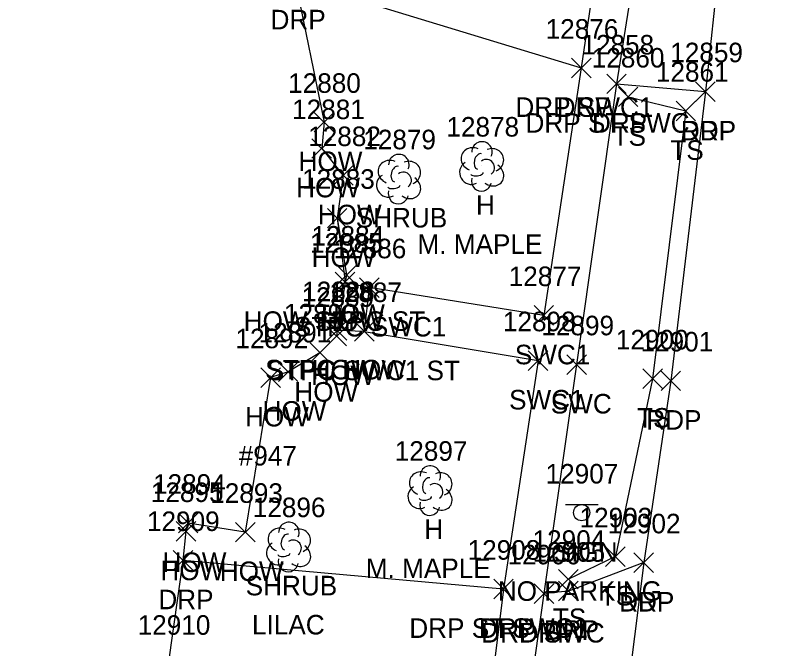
# Model space of a CAD drawing. Extents: x 1769141 to 1770911, y 735471 to 741449.
# Drawn here: x 1769931 to 1770009.9, y 741314.3 to 741379 of the extents above; entities that cross this region are included whole.
import ezdxf

# ---------------------------------------------------------------- set-up
doc = ezdxf.new("R2010")
doc.units = 0
for name, color, linetype in [('L_A', 7, 'Continuous'), ('L_C', 7, 'Continuous'), ('L_I', 7, 'Continuous'), ('L_TIC', 7, 'Continuous'), ('LBC', 7, 'Continuous'), ('LBF', 7, 'Continuous'), ('LELB', 7, 'Continuous'), ('LSH', 7, 'Continuous'), ('LSOGP', 7, 'Continuous'), ('LTD', 7, 'Continuous'), ('P_A', 7, 'Continuous'), ('P_I', 7, 'Continuous'), ('P_TIC', 7, 'Continuous'), ('PET', 7, 'Continuous'), ('R_A', 7, 'Continuous'), ('R_I', 7, 'Continuous'), ('R_TIC', 7, 'Continuous'), ('RDP', 7, 'Continuous'), ('RSW', 7, 'Continuous'), ('S_A', 7, 'Continuous'), ('S_C', 7, 'Continuous'), ('S_I', 7, 'Continuous'), ('SSGN', 7, 'Continuous')]:
    doc.layers.add(name, color=color, linetype=linetype)

msp = doc.modelspace()

# ---------------------------------------------------------------- linework, layer by layer
at = {"layer": 'L_TIC'}
for points in [[(1769992.701, 741369.717), (1769994.701, 741371.717)], [(1769994.701, 741369.717), (1769992.701, 741371.717)], [(1769998.604, 741368.274), (1770000.604, 741370.274)], [(1770000.604, 741368.274), (1769998.604, 741370.274)], [(1769961.595, 741367.129), (1769963.595, 741369.129)], [(1769963.595, 741367.129), (1769961.595, 741369.129)], [(1769961.349, 741364.44), (1769963.349, 741366.44)], [(1769963.349, 741364.44), (1769961.349, 741366.44)], [(1769963.558, 741361.682), (1769965.558, 741363.682)], [(1769965.558, 741361.682), (1769963.558, 741363.682)], [(1769962.935, 741357.314), (1769964.935, 741359.314)], [(1769964.935, 741357.314), (1769962.935, 741359.314)], [(1769963.894, 741351.505), (1769965.894, 741353.505)], [(1769965.894, 741351.505), (1769963.894, 741353.505)], [(1769963.737, 741350.78), (1769965.737, 741352.78)], [(1769965.737, 741350.78), (1769963.737, 741352.78)], [(1769963.737, 741350.78), (1769965.737, 741352.78)], [(1769965.737, 741350.78), (1769963.737, 741352.78)], [(1769966.215, 741350.207), (1769968.215, 741352.207)], [(1769968.215, 741350.207), (1769966.215, 741352.207)], [(1769962.876, 741345.239), (1769964.876, 741347.239)], [(1769964.876, 741345.239), (1769962.876, 741347.239)], [(1769962.938, 741345.819), (1769964.938, 741347.819)], [(1769964.938, 741345.819), (1769962.938, 741347.819)], [(1769962.938, 741345.819), (1769964.938, 741347.819)], [(1769964.938, 741345.819), (1769962.938, 741347.819)], [(1769965.708, 741345.733), (1769967.708, 741347.733)], [(1769967.708, 741345.733), (1769965.708, 741347.733)], [(1769961.165, 741343.544), (1769963.165, 741345.544)], [(1769963.165, 741343.544), (1769961.165, 741345.544)], [(1769957.914, 741341.594), (1769959.914, 741343.594)], [(1769959.914, 741341.594), (1769957.914, 741343.594)], [(1769956.121, 741341.005), (1769958.121, 741343.005)], [(1769958.121, 741341.005), (1769956.121, 741343.005)], [(1769995.202, 741340.885), (1769997.202, 741342.885)], [(1769997.202, 741340.885), (1769995.202, 741342.885)], [(1769947.687, 741326.121), (1769949.687, 741328.121)], [(1769949.687, 741326.121), (1769947.687, 741328.121)], [(1769947.462, 741325.278), (1769949.462, 741327.278)], [(1769949.462, 741325.278), (1769947.462, 741327.278)], [(1769953.536, 741325.192), (1769955.536, 741327.192)], [(1769955.536, 741325.192), (1769953.536, 741327.192)], [(1769991.397, 741322.687), (1769993.397, 741324.687)], [(1769993.397, 741322.687), (1769991.397, 741324.687)], [(1769986.588, 741320.385), (1769988.588, 741322.385)], [(1769988.588, 741320.385), (1769986.588, 741322.385)]]:
    msp.add_lwpolyline(points, dxfattribs=at)
at = {"layer": 'LBC'}
msp.add_lwpolyline([(1769962.595, 741368.129), (1769962.349, 741365.44), (1769964.558, 741362.682), (1769963.935, 741358.314), (1769964.894, 741352.505), (1769964.737, 741351.78), (1769963.938, 741346.819), (1769963.876, 741346.239), (1769962.165, 741344.544), (1769958.914, 741342.594), (1769957.121, 741342.005), (1769954.536, 741326.192), (1769948.687, 741327.121), (1769948.462, 741326.278)], dxfattribs=at)
at = {"layer": 'LBF'}
msp.add_lwpolyline([(1769964.737, 741351.78), (1769967.215, 741351.207), (1769966.708, 741346.733), (1769963.938, 741346.819)], dxfattribs=at)
at = {"layer": 'LELB'}
msp.add_lwpolyline([(1769993.701, 741370.717), (1769999.604, 741369.274), (1769996.202, 741341.885), (1769992.397, 741323.687), (1769987.588, 741321.385)], dxfattribs=at)
at = {"layer": 'LSH'}
for p, q in [((1769970.199, 741362.357), (1769970.199, 741362.357)), ((1769970.199, 741362.357), (1769970.199, 741362.357)), ((1769958.944, 741324.727), (1769958.944, 741324.727)), ((1769958.944, 741324.727), (1769958.944, 741324.727))]:
    msp.add_line(p, q, dxfattribs=at)
for centre in [(1769970.246, 741363.791), (1769958.991, 741326.161)]:
    msp.add_arc(centre, 1.047, 335.52715, 180.95627, dxfattribs=at)
for centre, major_axis, ratio, start_param, end_param in [((1769969.408, 741363.023), (1.21, -0.512), 0.895232, 1.570796, 4.712389), ((1769969.991, 741362.815), (-0.208, -0.792), 0.645439, 3.141593, 6.283185), ((1769971.241, 741362.94), (-1.141, -0.483), 0.949671, 1.570796, 4.712389), ((1769970.699, 741362.19), (-0.5, 0.667), 0.989748, 3.141593, 6.283185), ((1769969.116, 741361.648), (0.584, -1.042), 0.959034, 3.141593, 6.283185), ((1769971.2, 741361.524), (-1.09, 0.792), 0.841452, 1.570796, 4.712389), ((1769969.741, 741361.607), (-0.625, -0.083), 0.423636, 0, 3.141593), ((1769970.2, 741360.857), (0.265, 1.061), 0.942809, 1.570796, 4.712389), ((1769958.153, 741325.393), (1.21, -0.512), 0.895232, 1.570796, 4.712389), ((1769959.986, 741325.31), (-1.141, -0.483), 0.949671, 1.570796, 4.712389), ((1769958.736, 741325.185), (-0.208, -0.792), 0.645439, 3.141593, 6.283185), ((1769957.861, 741324.018), (0.584, -1.042), 0.959034, 3.141593, 6.283185), ((1769959.444, 741324.56), (-0.5, 0.667), 0.989748, 3.141593, 6.283185), ((1769959.945, 741323.893), (-1.09, 0.792), 0.841452, 1.570796, 4.712389), ((1769958.945, 741323.227), (0.265, 1.061), 0.942809, 1.570796, 4.712389), ((1769958.486, 741323.977), (-0.625, -0.083), 0.423636, 0, 3.141593)]:
    msp.add_ellipse(centre, major_axis=major_axis, ratio=ratio, start_param=start_param, end_param=end_param, dxfattribs=at)
at = {"layer": 'LSOGP'}
msp.add_lwpolyline([(1769959.631, 741382.621), (1769962.595, 741368.129), (1769962.349, 741365.44), (1769964.558, 741362.682), (1769963.935, 741358.314), (1769964.737, 741351.78), (1769963.938, 741346.819), (1769963.876, 741346.239), (1769962.165, 741344.544), (1769958.914, 741342.594), (1769957.121, 741342.005), (1769954.536, 741326.192), (1769948.687, 741327.121), (1769948.462, 741326.278), (1769948.153, 741323.308), (1769946.634, 741312.696), (1769947.204, 741302.566), (1769958.214, 741301.325), (1769957.541, 741294.952), (1769957.01, 741290.281), (1769955.503, 741276.775), (1769915.319, 741281.138), (1769911.759, 741281.396), (1769909.978, 741266.707)], dxfattribs=at)
at = {"layer": 'LTD'}
for p, q in [((1769978.698, 741363.655), (1769978.698, 741363.655)), ((1769978.698, 741363.655), (1769978.698, 741363.655)), ((1769973.412, 741330.496), (1769973.412, 741330.496)), ((1769973.412, 741330.496), (1769973.412, 741330.496))]:
    msp.add_line(p, q, dxfattribs=at)
for centre in [(1769978.744, 741365.089), (1769973.459, 741331.93)]:
    msp.add_arc(centre, 1.047, 335.52715, 180.95627, dxfattribs=at)
for centre, major_axis, ratio, start_param, end_param in [((1769977.906, 741364.321), (1.21, -0.512), 0.895232, 1.570796, 4.712389), ((1769979.739, 741364.238), (-1.141, -0.483), 0.949671, 1.570796, 4.712389), ((1769978.489, 741364.113), (-0.208, -0.792), 0.645439, 3.141593, 6.283185), ((1769977.614, 741362.946), (0.584, -1.042), 0.959034, 3.141593, 6.283185), ((1769979.198, 741363.488), (-0.5, 0.667), 0.989748, 3.141593, 6.283185), ((1769979.698, 741362.822), (-1.09, 0.792), 0.841452, 1.570796, 4.712389), ((1769978.239, 741362.905), (-0.625, -0.083), 0.423636, 0, 3.141593), ((1769978.698, 741362.155), (0.265, 1.061), 0.942809, 1.570796, 4.712389), ((1769972.62, 741331.163), (1.21, -0.512), 0.895232, 1.570796, 4.712389), ((1769974.453, 741331.08), (-1.141, -0.483), 0.949671, 1.570796, 4.712389), ((1769973.203, 741330.955), (-0.208, -0.792), 0.645439, 3.141593, 6.283185), ((1769972.329, 741329.788), (0.584, -1.042), 0.959034, 3.141593, 6.283185), ((1769973.912, 741330.33), (-0.5, 0.667), 0.989748, 3.141593, 6.283185), ((1769974.412, 741329.663), (-1.09, 0.792), 0.841452, 1.570796, 4.712389), ((1769972.954, 741329.746), (-0.625, -0.083), 0.423636, 0, 3.141593), ((1769973.412, 741328.996), (0.265, 1.061), 0.942809, 1.570796, 4.712389)]:
    msp.add_ellipse(centre, major_axis=major_axis, ratio=ratio, start_param=start_param, end_param=end_param, dxfattribs=at)
at = {"layer": 'P_TIC'}
for points in [[(1770000.605, 741370.259), (1770002.605, 741372.259)], [(1770002.605, 741370.259), (1770000.605, 741372.259)], [(1769997.066, 741340.674), (1769999.066, 741342.674)], [(1769999.066, 741340.674), (1769997.066, 741342.674)], [(1769994.289, 741322.073), (1769996.289, 741324.073)], [(1769996.289, 741322.073), (1769994.289, 741324.073)]]:
    msp.add_lwpolyline(points, dxfattribs=at)
at = {"layer": 'PET'}
msp.add_lwpolyline([(1770009.906, 741435.648), (1770006.253, 741408.158), (1770003.016, 741384.397), (1770001.605, 741371.259), (1769998.066, 741341.674), (1769995.289, 741323.073), (1769992.884, 741303.897), (1769991.232, 741290.013), (1769987.191, 741269.351)], dxfattribs=at)
at = {"layer": 'R_TIC'}
for points in [[(1769987.905, 741372.671), (1769989.905, 741374.671)], [(1769989.905, 741372.671), (1769987.905, 741374.671)], [(1769987.905, 741372.671), (1769989.905, 741374.671)], [(1769989.905, 741372.671), (1769987.905, 741374.671)], [(1769991.51, 741371.052), (1769993.51, 741373.052)], [(1769993.51, 741371.052), (1769991.51, 741373.052)], [(1769991.51, 741371.052), (1769993.51, 741373.052)], [(1769993.51, 741371.052), (1769991.51, 741373.052)], [(1770000.605, 741370.259), (1770002.605, 741372.259)], [(1770002.605, 741370.259), (1770000.605, 741372.259)], [(1769966.215, 741350.207), (1769968.215, 741352.207)], [(1769968.215, 741350.207), (1769966.215, 741352.207)], [(1769984.069, 741347.362), (1769986.069, 741349.362)], [(1769986.069, 741347.362), (1769984.069, 741349.362)], [(1769965.708, 741345.733), (1769967.708, 741347.733)], [(1769967.708, 741345.733), (1769965.708, 741347.733)], [(1769983.478, 741342.742), (1769985.478, 741344.742)], [(1769985.478, 741342.742), (1769983.478, 741344.742)], [(1769987.422, 741342.331), (1769989.422, 741344.331)], [(1769989.422, 741342.331), (1769987.422, 741344.331)], [(1769947.153, 741322.308), (1769949.153, 741324.308)], [(1769949.153, 741322.308), (1769947.153, 741324.308)], [(1769994.289, 741322.073), (1769996.289, 741324.073)], [(1769996.289, 741322.073), (1769994.289, 741324.073)], [(1769979.949, 741319.376), (1769981.949, 741321.376)], [(1769981.949, 741319.376), (1769979.949, 741321.376)], [(1769979.949, 741319.376), (1769981.949, 741321.376)], [(1769981.949, 741319.376), (1769979.949, 741321.376)], [(1769986.586, 741319.17), (1769988.586, 741321.17)], [(1769988.586, 741319.17), (1769986.586, 741321.17)], [(1769984.086, 741318.901), (1769986.086, 741320.901)], [(1769986.086, 741318.901), (1769984.086, 741320.901)], [(1769984.086, 741318.901), (1769986.086, 741320.901)], [(1769986.086, 741318.901), (1769984.086, 741320.901)]]:
    msp.add_lwpolyline(points, dxfattribs=at)
at = {"layer": 'RDP'}
for points in [[(1769959.631, 741382.621), (1769988.905, 741373.671)], [(1769992.51, 741372.052), (1770001.605, 741371.259)], [(1769980.949, 741320.376), (1769948.153, 741323.308)], [(1769995.289, 741323.073), (1769987.586, 741320.17), (1769985.086, 741319.901)]]:
    msp.add_lwpolyline(points, dxfattribs=at)
at = {"layer": 'RSW'}
for points in [[(1770002.253, 741438.761), (1769998.167, 741410.904), (1769994.63, 741385.404), (1769992.51, 741372.052), (1769988.422, 741343.331), (1769985.086, 741319.901), (1769983.373, 741307.794), (1769981.024, 741291.649), (1769978.074, 741269.552), (1769976.494, 741259.153), (1769972.024, 741227.141), (1769970.359, 741215.773), (1769968.856, 741206.001), (1769964.938, 741183.816), (1769961.815, 741171.157), (1769955.948, 741156.309), (1769947.606, 741141.245), (1769939.68, 741132.352), (1769935.889, 741129.019), (1769931.932, 741127.093)], [(1769971.687, 741412.076), (1769993.72, 741408.352), (1769990.804, 741386.604), (1769988.905, 741373.671), (1769985.069, 741348.362), (1769967.215, 741351.207)], [(1769966.708, 741346.733), (1769984.478, 741343.742), (1769980.949, 741320.376), (1769979.482, 741308.595), (1769977.139, 741292.5), (1769960.714, 741294.618)]]:
    msp.add_lwpolyline(points, dxfattribs=at)
at = {"layer": 'SSGN'}
for p, q in [((1769987.297, 741329.022), (1769990.63, 741329.022)), ((1769988.944, 741328.188), (1769988.944, 741328.188))]:
    msp.add_line(p, q, dxfattribs=at)
msp.add_circle((1769988.944, 741328.188), 0.833, dxfattribs=at)

# ---------------------------------------------------------------- texts
at = {"layer": 'L_A'}
for s, p in [('TS', (1769992.111, 741365.717)), ('TS', (1769998.014, 741364.274)), ('HOW', (1769959.981, 741363.129)), ('HOW', (1769959.735, 741360.44)), ('H', (1769978.131, 741358.655)), ('HOW', (1769961.944, 741357.682)), ('SHRUB', (1769965.829, 741357.357)), ('HOW', (1769961.321, 741353.314)), ('HOW', (1769962.279, 741347.505)), ('HOW STPC ST', (1769954.367, 741346.78)), ('HOW', (1769962.123, 741346.78)), ('STPC SWC1', (1769959.499, 741346.207)), ('STPC HOW', (1769956.568, 741341.819)), ('STPC SWC1 ST', (1769956.731, 741341.733)), ('HOW', (1769961.262, 741341.239)), ('HOW', (1769961.324, 741341.819)), ('HOW', (1769959.551, 741339.544)), ('HOW', (1769956.3, 741337.594)), ('HOW', (1769954.507, 741337.005)), ('TS', (1769994.611, 741336.885)), ('H', (1769972.845, 741325.496)), ('HOW', (1769946.072, 741322.121)), ('HOW', (1769945.848, 741321.278)), ('HOW', (1769951.922, 741321.192)), ('SHRUB', (1769954.574, 741319.727)), ('TS', (1769990.806, 741318.687)), ('TS', (1769985.997, 741316.385))]:
    msp.add_text(s, height=2, dxfattribs=at).set_placement(p)
at = {"layer": 'L_C'}
for s, p in [('M. MAPLE', (1769972.146, 741354.655)), ('#947', (1769953.861, 741333.005)), ('M. MAPLE', (1769966.861, 741321.496)), ('LILAC', (1769955.22, 741315.727))]:
    msp.add_text(s, height=2, dxfattribs=at).set_placement(p)
at = {"layer": 'L_I'}
for s, p in [('12860', (1769989.977, 741373.717)), ('12861', (1769996.534, 741372.274)), ('12880', (1769958.918, 741371.129)), ('12881', (1769959.325, 741368.44)), ('12878', (1769975.107, 741366.655)), ('12882', (1769960.968, 741365.682)), ('12879', (1769966.601, 741365.357)), ('12883', (1769960.344, 741361.314)), ('12884', (1769961.303, 741355.505)), ('12885', (1769961.147, 741354.78)), ('12885', (1769961.147, 741354.78)), ('12886', (1769963.57, 741354.207)), ('12888', (1769960.348, 741349.819)), ('12888', (1769960.348, 741349.819)), ('12889', (1769960.278, 741349.239)), ('12887', (1769963.117, 741349.733)), ('12890', (1769958.488, 741347.544)), ('12891', (1769955.891, 741345.594)), ('12892', (1769953.53, 741345.005)), ('12900', (1769992.446, 741344.885)), ('12897', (1769969.821, 741333.496)), ('12894', (1769945.096, 741330.121)), ('12895', (1769944.871, 741329.278)), ('12893', (1769950.945, 741329.192)), ('12896', (1769955.299, 741327.727)), ('12903', (1769988.727, 741326.687)), ('12904', (1769983.919, 741324.385))]:
    msp.add_text(s, height=2, dxfattribs=at).set_placement(p)
at = {"layer": 'P_A'}
for p in [(1769999.093, 741366.259), (1769995.554, 741336.674), (1769992.777, 741318.073)]:
    msp.add_text('RDP', height=2, dxfattribs=at).set_placement(p)
at = {"layer": 'P_I'}
for s, p in [('12859', (1769998.006, 741374.259)), ('12901', (1769994.964, 741344.674)), ('12902', (1769991.62, 741326.073))]:
    msp.add_text(s, height=2, dxfattribs=at).set_placement(p)
at = {"layer": 'R_A'}
for s, p in [('DRP', (1769957.119, 741377.621)), ('DRP SWC1', (1769982.165, 741368.671)), ('DRP', (1769986.393, 741368.671)), ('DRP ST SWC', (1769983.195, 741367.052)), ('DRP', (1769989.998, 741367.052)), ('DRP', (1769999.093, 741366.259)), ('STPC SWC1', (1769959.499, 741346.207)), ('SWC1', (1769982.108, 741343.362)), ('STPC SWC1 ST', (1769956.731, 741341.733)), ('SWC1', (1769981.518, 741338.742)), ('SWC', (1769985.784, 741338.331)), ('DRP', (1769945.641, 741318.308)), ('DRP', (1769992.777, 741318.073)), ('DRP ST SWC1', (1769971.311, 741315.376)), ('DRP', (1769978.437, 741315.376)), ('DRP', (1769985.074, 741315.17)), ('DRP SWC', (1769978.669, 741314.901)), ('DRP', (1769982.574, 741314.901))]:
    msp.add_text(s, height=2, dxfattribs=at).set_placement(p)
at = {"layer": 'R_I'}
for s, p in [('12876', (1769985.259, 741376.671)), ('12876', (1769985.259, 741376.671)), ('12858', (1769988.919, 741375.052)), ('12858', (1769988.919, 741375.052)), ('12859', (1769998.006, 741374.259)), ('12886', (1769963.57, 741354.207)), ('12877', (1769981.478, 741351.362)), ('12887', (1769963.117, 741349.733)), ('12898', (1769980.888, 741346.742)), ('12899', (1769984.823, 741346.331)), ('12909', (1769944.475, 741326.308)), ('12902', (1769991.62, 741326.073)), ('12908', (1769977.28, 741323.376)), ('12908', (1769977.28, 741323.376)), ('12905', (1769983.916, 741323.17)), ('12906', (1769981.361, 741322.901)), ('12906', (1769981.361, 741322.901)), ('12910', (1769943.524, 741315.696))]:
    msp.add_text(s, height=2, dxfattribs=at).set_placement(p)
at = {"layer": 'S_A'}
msp.add_text('SIGN', height=2, dxfattribs=at).set_placement((1769986.082, 741323.168))
at = {"layer": 'S_C'}
msp.add_text('NO PARKING', height=2, dxfattribs=at).set_placement((1769980.365, 741319.168))
at = {"layer": 'S_I'}
msp.add_text('12907', height=2, dxfattribs=at).set_placement((1769985.255, 741331.168))

doc.saveas('drawing.dxf')
